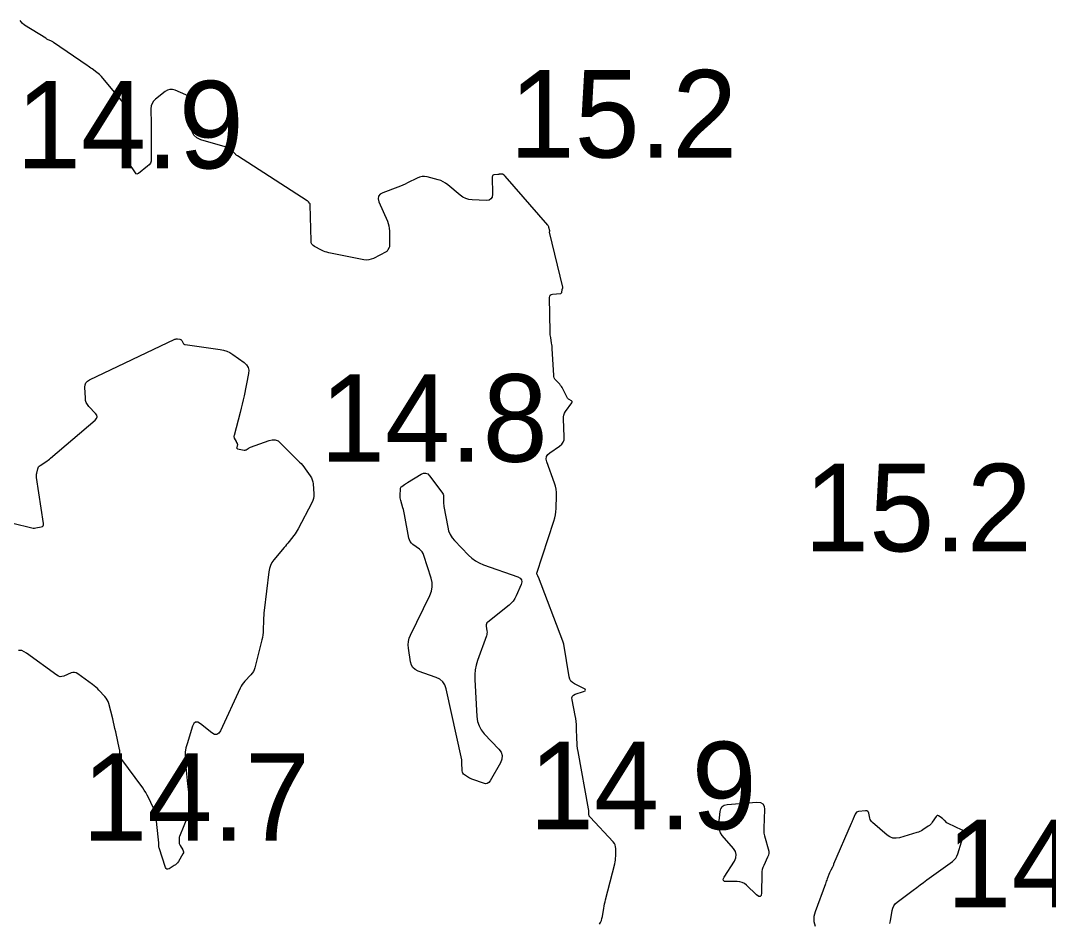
# Model space of a CAD drawing. Extents: x 1023796 to 1112670, y 656573 to 837340.
# Drawn here: x 1101479.9 to 1101538.6, y 690195.6 to 690247.1 of the extents above; entities that cross this region are included whole.
import ezdxf

# ---------------------------------------------------------------- set-up
doc = ezdxf.new("R2010")
doc.units = 0
doc.layers.add('V-CHAN-CONT-15FT', color=7, linetype='Continuous')
doc.layers.add('V-TOPO-SOUN', color=7, linetype='Continuous')

msp = doc.modelspace()

# ---------------------------------------------------------------- linework, layer by layer
at = {"layer": 'V-CHAN-CONT-15FT'}
for points in [[(1101512.947, 690195.512), (1101513.003, 690195.618), (1101513.049, 690195.728), (1101513.084, 690195.842), (1101513.11, 690195.959), (1101513.19, 690196.436), (1101513.212, 690196.554), (1101513.236, 690196.673), (1101513.262, 690196.791), (1101513.29, 690196.908), (1101513.814, 690198.962), (1101513.838, 690199.07), (1101513.856, 690199.178), (1101513.866, 690199.287), (1101513.871, 690199.397), (1101513.875, 690199.837), (1101513.866, 690199.944), (1101513.838, 690200.043), (1101513.792, 690200.135), (1101513.726, 690200.219), (1101512.403, 690201.63), (1101512.378, 690201.661), (1101512.359, 690201.696), (1101512.347, 690201.733), (1101512.342, 690201.773), (1101512.334, 690201.94), (1101512.332, 690201.981), (1101512.328, 690202.022), (1101512.322, 690202.064), (1101512.315, 690202.105), (1101511.721, 690205.388), (1101511.694, 690205.557), (1101511.673, 690205.728), (1101511.66, 690205.898), (1101511.652, 690206.07), (1101511.637, 690206.757), (1101511.63, 690206.929), (1101511.614, 690207.099), (1101511.592, 690207.269), (1101511.561, 690207.438), (1101511.377, 690208.344), (1101511.37, 690208.454), (1101511.399, 690208.542), (1101511.462, 690208.611), (1101511.561, 690208.658), (1101512.028, 690208.806), (1101512.117, 690208.845), (1101512.149, 690208.888), (1101512.124, 690208.936), (1101512.042, 690208.987), (1101511.509, 690209.248), (1101511.396, 690209.319), (1101511.309, 690209.409), (1101511.248, 690209.518), (1101511.212, 690209.646), (1101510.901, 690211.519), (1101510.898, 690211.534), (1101510.895, 690211.548), (1101510.891, 690211.562), (1101510.887, 690211.576), (1101510.87, 690211.631), (1101510.865, 690211.645), (1101510.86, 690211.659), (1101510.855, 690211.672), (1101510.85, 690211.686), (1101509.45, 690215.348), (1101509.443, 690215.366), (1101509.434, 690215.385), (1101509.425, 690215.403), (1101509.416, 690215.421), (1101509.377, 690215.493), (1101509.369, 690215.511), (1101509.366, 690215.529), (1101509.366, 690215.548), (1101509.37, 690215.567), (1101510.335, 690218.549), (1101510.385, 690218.725), (1101510.423, 690218.904), (1101510.448, 690219.085), (1101510.46, 690219.268), (1101510.482, 690220.006), (1101510.479, 690220.189), (1101510.46, 690220.369), (1101510.423, 690220.547), (1101510.37, 690220.722), (1101509.937, 690221.941), (1101509.905, 690222.093), (1101509.922, 690222.229), (1101509.988, 690222.348), (1101510.104, 690222.451), (1101510.666, 690222.831), (1101510.788, 690222.935), (1101510.873, 690223.058), (1101510.921, 690223.2), (1101510.932, 690223.36), (1101510.886, 690224.381), (1101510.89, 690224.496), (1101510.912, 690224.604), (1101510.952, 690224.708), (1101511.011, 690224.806), (1101511.368, 690225.312), (1101511.384, 690225.344), (1101511.386, 690225.372), (1101511.372, 690225.397), (1101511.344, 690225.419), (1101511.202, 690225.501), (1101511.169, 690225.523), (1101511.14, 690225.55), (1101511.115, 690225.58), (1101511.095, 690225.615), (1101510.853, 690226.1), (1101510.815, 690226.172), (1101510.771, 690226.239), (1101510.723, 690226.304), (1101510.67, 690226.364), (1101510.447, 690226.601), (1101510.398, 690226.663), (1101510.361, 690226.731), (1101510.338, 690226.804), (1101510.327, 690226.882), (1101510.244, 690228.387), (1101510.238, 690228.468), (1101510.231, 690228.55), (1101510.221, 690228.631), (1101510.208, 690228.711), (1101510.155, 690229.034), (1101510.143, 690229.115), (1101510.134, 690229.197), (1101510.128, 690229.278), (1101510.125, 690229.36), (1101510.095, 690231.319), (1101510.104, 690231.395), (1101510.135, 690231.452), (1101510.188, 690231.489), (1101510.263, 690231.507), (1101510.713, 690231.548), (1101510.741, 690231.555), (1101510.763, 690231.568), (1101510.778, 690231.589), (1101510.786, 690231.617), (1101510.813, 690231.782), (1101510.815, 690231.794), (1101510.818, 690231.805), (1101510.822, 690231.816), (1101510.827, 690231.827), (1101510.847, 690231.871), (1101510.85, 690231.882), (1101510.853, 690231.893), (1101510.853, 690231.904), (1101510.851, 690231.916), (1101510.093, 690235.062), (1101510.092, 690235.067), (1101510.092, 690235.073), (1101510.092, 690235.079), (1101510.094, 690235.084), (1101510.101, 690235.106), (1101510.102, 690235.111), (1101510.103, 690235.117), (1101510.102, 690235.123), (1101510.102, 690235.128), (1101510.053, 690235.33), (1101510.042, 690235.364), (1101510.028, 690235.397), (1101510.009, 690235.427), (1101509.987, 690235.456), (1101507.549, 690238.253), (1101507.537, 690238.267), (1101507.524, 690238.28), (1101507.511, 690238.293), (1101507.497, 690238.306), (1101507.442, 690238.355), (1101507.427, 690238.366), (1101507.412, 690238.373), (1101507.395, 690238.376), (1101507.377, 690238.376), (1101507.243, 690238.364), (1101507.214, 690238.361), (1101507.186, 690238.358), (1101507.157, 690238.355), (1101507.129, 690238.352), (1101506.908, 690238.326), (1101506.867, 690238.315), (1101506.839, 690238.294), (1101506.822, 690238.263), (1101506.816, 690238.222), (1101506.832, 690237.224), (1101506.812, 690237.065), (1101506.745, 690236.954), (1101506.633, 690236.89), (1101506.474, 690236.873), (1101505.672, 690236.902), (1101505.483, 690236.924), (1101505.306, 690236.975), (1101505.14, 690237.056), (1101504.985, 690237.166), (1101504.275, 690237.765), (1101504.149, 690237.86), (1101504.015, 690237.939), (1101503.873, 690238.002), (1101503.724, 690238.049), (1101503.095, 690238.211), (1101502.949, 690238.236), (1101502.806, 690238.234), (1101502.665, 690238.205), (1101502.528, 690238.149), (1101501.984, 690237.873), (1101501.847, 690237.806), (1101501.709, 690237.743), (1101501.568, 690237.684), (1101501.426, 690237.629), (1101500.566, 690237.311), (1101500.409, 690237.226), (1101500.32, 690237.112), (1101500.299, 690236.969), (1101500.346, 690236.796), (1101500.824, 690235.689), (1101500.875, 690235.554), (1101500.912, 690235.415), (1101500.935, 690235.274), (1101500.944, 690235.13), (1101500.956, 690234.336), (1101500.954, 690234.296), (1101500.948, 690234.258), (1101500.938, 690234.22), (1101500.923, 690234.183), (1101500.856, 690234.039), (1101500.837, 690234.005), (1101500.813, 690233.975), (1101500.784, 690233.95), (1101500.751, 690233.93), (1101500.031, 690233.56), (1101499.898, 690233.504), (1101499.761, 690233.473), (1101499.621, 690233.465), (1101499.477, 690233.482), (1101497.484, 690233.879), (1101497.376, 690233.904), (1101497.27, 690233.937), (1101497.167, 690233.977), (1101497.066, 690234.025), (1101496.669, 690234.23), (1101496.581, 690234.289), (1101496.518, 690234.363), (1101496.48, 690234.452), (1101496.465, 690234.556), (1101496.42, 690236.623), (1101496.417, 690236.647), (1101496.411, 690236.67), (1101496.4, 690236.691), (1101496.386, 690236.711), (1101496.32, 690236.787), (1101496.303, 690236.805), (1101496.285, 690236.822), (1101496.266, 690236.837), (1101496.246, 690236.852), (1101492.258, 690239.417), (1101492.229, 690239.437), (1101492.201, 690239.458), (1101492.174, 690239.482), (1101492.149, 690239.506), (1101492.049, 690239.608), (1101492.024, 690239.634), (1101491.999, 690239.659), (1101491.973, 690239.684), (1101491.947, 690239.708), (1101491.826, 690239.821), (1101491.796, 690239.845), (1101491.764, 690239.866), (1101491.73, 690239.883), (1101491.693, 690239.896), (1101490.178, 690240.339), (1101489.946, 690240.441), (1101489.778, 690240.593), (1101489.676, 690240.795), (1101489.639, 690241.046), (1101489.617, 690242.449), (1101489.596, 690242.602), (1101489.537, 690242.729), (1101489.441, 690242.832), (1101489.307, 690242.908), (1101488.697, 690243.165), (1101488.547, 690243.209), (1101488.403, 690243.211), (1101488.264, 690243.171), (1101488.131, 690243.09), (1101487.582, 690242.66), (1101487.464, 690242.546), (1101487.38, 690242.416), (1101487.331, 690242.269), (1101487.317, 690242.106), (1101487.331, 690241.224), (1101487.334, 690241.02), (1101487.336, 690240.816), (1101487.337, 690240.612), (1101487.337, 690240.407), (1101487.337, 690239.246), (1101487.324, 690239.12), (1101487.285, 690239.007), (1101487.22, 690238.907), (1101487.129, 690238.819), (1101486.606, 690238.412), (1101486.556, 690238.384), (1101486.511, 690238.379), (1101486.469, 690238.398), (1101486.431, 690238.441), (1101486.244, 690238.726), (1101486.23, 690238.746), (1101486.217, 690238.767), (1101486.203, 690238.787), (1101486.189, 690238.807), (1101486.134, 690238.886), (1101486.122, 690238.907), (1101486.113, 690238.928), (1101486.108, 690238.951), (1101486.106, 690238.975), (1101486.106, 690241.717), (1101486.104, 690241.766), (1101486.098, 690241.814), (1101486.087, 690241.861), (1101486.073, 690241.907), (1101486.006, 690242.091), (1101485.988, 690242.136), (1101485.966, 690242.179), (1101485.94, 690242.22), (1101485.91, 690242.258), (1101484.49, 690243.946), (1101484.432, 690244.01), (1101484.371, 690244.071), (1101484.305, 690244.128), (1101484.236, 690244.18), (1101483.952, 690244.383), (1101483.881, 690244.434), (1101483.81, 690244.484), (1101483.739, 690244.534), (1101483.667, 690244.583), (1101481.751, 690245.9), (1101481.716, 690245.923), (1101481.68, 690245.944), (1101481.644, 690245.964), (1101481.606, 690245.982), (1101481.455, 690246.052), (1101481.417, 690246.07), (1101481.38, 690246.09), (1101481.344, 690246.11), (1101481.308, 690246.132), (1101480.101, 690246.89), (1101479.953, 690247.007), (1101479.846, 690247.147)], [(1101479.503, 690218.413), (1101480.441, 690218.173), (1101480.517, 690218.158), (1101480.593, 690218.152), (1101480.669, 690218.153), (1101480.745, 690218.164), (1101481.051, 690218.222), (1101481.117, 690218.244), (1101481.16, 690218.282), (1101481.182, 690218.336), (1101481.181, 690218.405), (1101480.784, 690221.03), (1101480.777, 690221.094), (1101480.777, 690221.157), (1101480.782, 690221.221), (1101480.794, 690221.284), (1101480.853, 690221.537), (1101480.872, 690221.597), (1101480.902, 690221.649), (1101480.942, 690221.695), (1101480.992, 690221.733), (1101481.315, 690221.938), (1101481.386, 690221.985), (1101481.455, 690222.035), (1101481.523, 690222.087), (1101481.589, 690222.141), (1101484.134, 690224.31), (1101484.215, 690224.402), (1101484.245, 690224.496), (1101484.225, 690224.593), (1101484.154, 690224.692), (1101483.772, 690225.095), (1101483.688, 690225.201), (1101483.626, 690225.316), (1101483.587, 690225.44), (1101483.571, 690225.574), (1101483.547, 690226.192), (1101483.559, 690226.33), (1101483.606, 690226.447), (1101483.688, 690226.543), (1101483.806, 690226.618), (1101488.69, 690228.933), (1101488.723, 690228.946), (1101488.757, 690228.954), (1101488.792, 690228.957), (1101488.827, 690228.955), (1101488.972, 690228.937), (1101489.006, 690228.929), (1101489.035, 690228.914), (1101489.059, 690228.892), (1101489.078, 690228.863), (1101489.159, 690228.713), (1101489.181, 690228.681), (1101489.208, 690228.657), (1101489.24, 690228.64), (1101489.277, 690228.63)], [(1101489.277, 690228.63), (1101491.28, 690228.353), (1101491.473, 690228.315), (1101491.657, 690228.254), (1101491.832, 690228.172), (1101491.998, 690228.067), (1101492.645, 690227.604), (1101492.782, 690227.479), (1101492.868, 690227.333), (1101492.904, 690227.168), (1101492.891, 690226.983), (1101492.635, 690225.706), (1101492.586, 690225.468), (1101492.533, 690225.232), (1101492.476, 690224.996), (1101492.416, 690224.761), (1101492.064, 690223.432), (1101492.057, 690223.393), (1101492.058, 690223.355), (1101492.066, 690223.317), (1101492.082, 690223.281), (1101492.182, 690223.095), (1101492.19, 690223.081), (1101492.198, 690223.066), (1101492.206, 690223.052), (1101492.214, 690223.037), (1101492.247, 690222.979), (1101492.253, 690222.964), (1101492.257, 690222.949), (1101492.258, 690222.934), (1101492.255, 690222.918), (1101492.218, 690222.76), (1101492.215, 690222.732), (1101492.223, 690222.709), (1101492.24, 690222.693), (1101492.267, 690222.683), (1101492.641, 690222.603), (1101492.674, 690222.599), (1101492.706, 690222.602), (1101492.737, 690222.611), (1101492.766, 690222.626), (1101492.88, 690222.702), (1101492.909, 690222.72), (1101492.939, 690222.736), (1101492.97, 690222.751), (1101493.002, 690222.764), (1101494.067, 690223.155), (1101494.249, 690223.197), (1101494.42, 690223.187), (1101494.579, 690223.125), (1101494.726, 690223.009), (1101495.808, 690221.924), (1101495.895, 690221.833), (1101495.978, 690221.739), (1101496.056, 690221.641), (1101496.13, 690221.54), (1101496.419, 690221.129), (1101496.484, 690221.024), (1101496.532, 690220.913), (1101496.564, 690220.796), (1101496.58, 690220.673), (1101496.615, 690220.106), (1101496.615, 690219.972), (1101496.597, 690219.841), (1101496.56, 690219.715), (1101496.506, 690219.592), (1101495.735, 690218.109), (1101495.68, 690218.011), (1101495.622, 690217.915), (1101495.558, 690217.823), (1101495.491, 690217.733), (1101495.21, 690217.38), (1101495.14, 690217.292), (1101495.069, 690217.205), (1101494.998, 690217.118), (1101494.926, 690217.031), (1101494.339, 690216.325), (1101494.23, 690216.173), (1101494.145, 690216.01), (1101494.086, 690215.837), (1101494.051, 690215.653), (1101493.788, 690213.438), (1101493.773, 690213.299), (1101493.762, 690213.16), (1101493.753, 690213.02), (1101493.748, 690212.88), (1101493.735, 690212.32), (1101493.728, 690212.18), (1101493.713, 690212.042), (1101493.69, 690211.904), (1101493.66, 690211.768), (1101493.256, 690210.171), (1101493.219, 690210.057), (1101493.169, 690209.949), (1101493.104, 690209.85), (1101493.026, 690209.758), (1101492.686, 690209.405), (1101492.605, 690209.314), (1101492.533, 690209.217), (1101492.469, 690209.114), (1101492.414, 690209.006), (1101491.299, 690206.571), (1101491.203, 690206.421), (1101491.088, 690206.351), (1101490.953, 690206.361), (1101490.8, 690206.451), (1101490.147, 690206.968), (1101489.997, 690207.057), (1101489.871, 690207.063), (1101489.771, 690206.987), (1101489.696, 690206.83), (1101489.379, 690205.824), (1101489.317, 690205.589), (1101489.28, 690205.351), (1101489.266, 690205.111), (1101489.277, 690204.868), (1101489.384, 690203.717), (1101489.4, 690203.551), (1101489.418, 690203.384), (1101489.436, 690203.218), (1101489.455, 690203.052), (1101489.535, 690202.388), (1101489.545, 690202.223), (1101489.533, 690202.062), (1101489.501, 690201.903), (1101489.449, 690201.746), (1101488.952, 690200.531), (1101488.938, 690200.489), (1101488.928, 690200.446), (1101488.923, 690200.402), (1101488.923, 690200.358), (1101488.932, 690200.178), (1101488.937, 690200.134), (1101488.948, 690200.092), (1101488.964, 690200.051), (1101488.985, 690200.012), (1101489.141, 690199.763), (1101489.167, 690199.708), (1101489.176, 690199.654), (1101489.169, 690199.599), (1101489.145, 690199.543), (1101488.891, 690199.103), (1101488.843, 690199.031), (1101488.787, 690198.967), (1101488.724, 690198.91), (1101488.652, 690198.861), (1101488.351, 690198.681), (1101488.281, 690198.652), (1101488.224, 690198.656), (1101488.179, 690198.691), (1101488.146, 690198.759), (1101487.784, 690199.887), (1101487.774, 690199.923), (1101487.766, 690199.96), (1101487.762, 690199.997), (1101487.76, 690200.035), (1101487.76, 690200.187), (1101487.76, 690200.225), (1101487.758, 690200.263), (1101487.756, 690200.301), (1101487.753, 690200.339), (1101487.625, 690201.571), (1101487.601, 690201.728), (1101487.565, 690201.881), (1101487.516, 690202.031), (1101487.453, 690202.176), (1101487.176, 690202.752), (1101487.103, 690202.894), (1101487.025, 690203.033), (1101486.94, 690203.167), (1101486.848, 690203.298), (1101485.599, 690205.007), (1101485.577, 690205.042), (1101485.562, 690205.079), (1101485.552, 690205.119), (1101485.549, 690205.16), (1101485.549, 690205.328), (1101485.548, 690205.37), (1101485.545, 690205.412), (1101485.539, 690205.453), (1101485.531, 690205.495), (1101485.306, 690206.513), (1101485.264, 690206.696), (1101485.222, 690206.879), (1101485.177, 690207.062), (1101485.132, 690207.244), (1101484.911, 690208.117), (1101484.874, 690208.232), (1101484.824, 690208.339), (1101484.76, 690208.439), (1101484.683, 690208.532), (1101484.346, 690208.887), (1101484.261, 690208.974), (1101484.171, 690209.057), (1101484.078, 690209.136), (1101483.981, 690209.21), (1101483.149, 690209.824), (1101483.055, 690209.878), (1101482.958, 690209.904), (1101482.858, 690209.901), (1101482.754, 690209.87), (1101482.333, 690209.69), (1101482.23, 690209.659), (1101482.13, 690209.656), (1101482.032, 690209.682), (1101481.938, 690209.735), (1101480.217, 690210.996), (1101479.939, 690211.151), (1101479.744, 690211.149)], [(1101529.538, 690195.551), (1101529.564, 690195.699), (1101529.663, 690196.293), (1101529.7, 690196.434), (1101529.761, 690196.561), (1101529.845, 690196.674), (1101529.953, 690196.772), (1101530.872, 690197.467), (1101531.066, 690197.613), (1101531.26, 690197.758), (1101531.455, 690197.902), (1101531.651, 690198.045), (1101533.105, 690199.104), (1101533.21, 690199.193), (1101533.297, 690199.295), (1101533.366, 690199.41), (1101533.417, 690199.538), (1101533.632, 690200.224), (1101533.651, 690200.284), (1101533.667, 690200.345), (1101533.683, 690200.406), (1101533.697, 690200.467), (1101533.75, 690200.713), (1101533.754, 690200.77), (1101533.741, 690200.818), (1101533.711, 690200.858), (1101533.663, 690200.889), (1101532.856, 690201.271), (1101532.833, 690201.283), (1101532.812, 690201.297), (1101532.791, 690201.313), (1101532.772, 690201.33), (1101532.689, 690201.415), (1101532.675, 690201.428), (1101532.661, 690201.441), (1101532.648, 690201.455), (1101532.634, 690201.468), (1101532.578, 690201.519), (1101532.564, 690201.532), (1101532.549, 690201.544), (1101532.534, 690201.555), (1101532.518, 690201.566), (1101532.311, 690201.701), (1101532.273, 690201.719), (1101532.238, 690201.72), (1101532.207, 690201.705), (1101532.179, 690201.674), (1101531.958, 690201.34), (1101531.91, 690201.274), (1101531.856, 690201.214), (1101531.796, 690201.16), (1101531.729, 690201.112), (1101531.409, 690200.903), (1101531.331, 690200.856), (1101531.25, 690200.815), (1101531.167, 690200.78), (1101531.08, 690200.752), (1101530.075, 690200.458), (1101529.884, 690200.424), (1101529.703, 690200.438), (1101529.532, 690200.5), (1101529.371, 690200.61), (1101528.538, 690201.323), (1101528.487, 690201.375), (1101528.445, 690201.432), (1101528.414, 690201.496), (1101528.393, 690201.565), (1101528.329, 690201.856), (1101528.306, 690201.919), (1101528.268, 690201.962), (1101528.216, 690201.985), (1101528.149, 690201.988), (1101527.746, 690201.953), (1101527.68, 690201.939), (1101527.625, 690201.91), (1101527.581, 690201.866), (1101527.548, 690201.807), (1101527.438, 690201.542), (1101527.41, 690201.476), (1101527.382, 690201.41), (1101527.354, 690201.344), (1101527.326, 690201.278), (1101526.322, 690198.94), (1101526.303, 690198.898), (1101526.285, 690198.856), (1101526.265, 690198.815), (1101526.246, 690198.774), (1101526.166, 690198.609), (1101526.146, 690198.568), (1101526.127, 690198.526), (1101526.109, 690198.485), (1101526.092, 690198.442), (1101525.956, 690198.106), (1101525.928, 690198.035), (1101525.901, 690197.965), (1101525.874, 690197.894), (1101525.848, 690197.823), (1101525.264, 690196.231), (1101525.193, 690195.947), (1101525.194, 690195.672), (1101525.265, 690195.407)]]:
    msp.add_lwpolyline(points, dxfattribs=at)
for points in [[(1101505.851, 690216.28), (1101506.076, 690216.154), (1101506.317, 690216.054), (1101508.278, 690215.366), (1101508.414, 690215.295), (1101508.492, 690215.198), (1101508.511, 690215.075), (1101508.471, 690214.926), (1101508.192, 690214.279), (1101508.114, 690214.124), (1101508.019, 690213.982), (1101507.906, 690213.853), (1101507.777, 690213.737), (1101506.56, 690212.775), (1101506.513, 690212.728), (1101506.483, 690212.674), (1101506.469, 690212.614), (1101506.471, 690212.548), (1101506.513, 690212.269), (1101506.519, 690212.2), (1101506.517, 690212.132), (1101506.506, 690212.064), (1101506.487, 690211.997), (1101505.978, 690210.573), (1101505.898, 690210.312), (1101505.846, 690210.046), (1101505.821, 690209.777), (1101505.822, 690209.504), (1101505.94, 690207.378), (1101505.978, 690207.105), (1101506.061, 690206.851), (1101506.188, 690206.616), (1101506.36, 690206.401), (1101507.192, 690205.518), (1101507.323, 690205.337), (1101507.382, 690205.148), (1101507.369, 690204.95), (1101507.284, 690204.743), (1101506.693, 690203.706), (1101506.62, 690203.612), (1101506.534, 690203.557), (1101506.432, 690203.542), (1101506.316, 690203.565), (1101505.707, 690203.779), (1101505.642, 690203.804), (1101505.579, 690203.833), (1101505.517, 690203.866), (1101505.458, 690203.902), (1101505.224, 690204.055), (1101505.172, 690204.097), (1101505.134, 690204.148), (1101505.11, 690204.206), (1101505.1, 690204.272), (1101505.078, 690204.761), (1101505.078, 690204.773), (1101505.077, 690204.786), (1101505.077, 690204.798), (1101505.077, 690204.81), (1101505.077, 690204.86), (1101505.077, 690204.872), (1101505.076, 690204.884), (1101505.074, 690204.897), (1101505.072, 690204.909), (1101504.19, 690208.962), (1101504.115, 690209.185), (1101503.994, 690209.368), (1101503.827, 690209.512), (1101503.616, 690209.615), (1101502.582, 690209.982), (1101502.415, 690210.064), (1101502.288, 690210.178), (1101502.2, 690210.325), (1101502.151, 690210.504), (1101502.033, 690211.284), (1101502.018, 690211.477), (1101502.032, 690211.665), (1101502.075, 690211.849), (1101502.147, 690212.028), (1101503.253, 690214.295), (1101503.345, 690214.536), (1101503.388, 690214.782), (1101503.381, 690215.031), (1101503.324, 690215.283), (1101502.907, 690216.591), (1101502.865, 690216.695), (1101502.808, 690216.789), (1101502.737, 690216.873), (1101502.652, 690216.946), (1101502.281, 690217.217), (1101502.198, 690217.291), (1101502.132, 690217.376), (1101502.084, 690217.472), (1101502.055, 690217.579), (1101501.809, 690218.932), (1101501.79, 690219.028), (1101501.769, 690219.123), (1101501.745, 690219.217), (1101501.718, 690219.311), (1101501.593, 690219.726), (1101501.574, 690219.799), (1101501.561, 690219.873), (1101501.555, 690219.947), (1101501.554, 690220.022), (1101501.567, 690220.378), (1101501.573, 690220.424), (1101501.589, 690220.465), (1101501.615, 690220.501), (1101501.651, 690220.531), (1101501.813, 690220.641), (1101501.854, 690220.668), (1101501.895, 690220.695), (1101501.936, 690220.722), (1101501.977, 690220.748), (1101502.747, 690221.225), (1101502.884, 690221.286), (1101503.011, 690221.291), (1101503.128, 690221.241), (1101503.235, 690221.136), (1101503.943, 690220.209), (1101503.981, 690220.151), (1101504.008, 690220.089), (1101504.025, 690220.023), (1101504.03, 690219.953), (1101504.03, 690219.668), (1101504.032, 690219.597), (1101504.036, 690219.527), (1101504.044, 690219.456), (1101504.055, 690219.386), (1101504.271, 690218.198), (1101504.326, 690217.984), (1101504.41, 690217.785), (1101504.522, 690217.6), (1101504.664, 690217.43), (1101505.451, 690216.61), (1101505.643, 690216.432)], [(1101519.948, 690202.235), (1101520.068, 690202.313), (1101520.23, 690202.348), (1101521.941, 690202.486), (1101522.137, 690202.473), (1101522.275, 690202.4), (1101522.354, 690202.265), (1101522.373, 690202.069), (1101522.327, 690201.006), (1101522.327, 690200.858), (1101522.339, 690200.712), (1101522.363, 690200.567), (1101522.4, 690200.423), (1101522.586, 690199.813), (1101522.611, 690199.691), (1101522.613, 690199.572), (1101522.592, 690199.454), (1101522.548, 690199.338), (1101522.324, 690198.878), (1101522.275, 690198.761), (1101522.239, 690198.642), (1101522.217, 690198.518), (1101522.209, 690198.392), (1101522.196, 690197.306), (1101522.177, 690197.159), (1101522.125, 690197.091), (1101522.04, 690197.102), (1101521.922, 690197.19), (1101521.334, 690197.75), (1101521.22, 690197.841), (1101521.095, 690197.906), (1101520.959, 690197.944), (1101520.813, 690197.955), (1101520.208, 690197.949), (1101520.086, 690197.963), (1101520.022, 690198.01), (1101520.016, 690198.09), (1101520.067, 690198.201), (1101520.651, 690199.124), (1101520.738, 690199.311), (1101520.758, 690199.493), (1101520.711, 690199.671), (1101520.599, 690199.844), (1101519.96, 690200.588), (1101519.858, 690200.732), (1101519.791, 690200.887), (1101519.758, 690201.053), (1101519.758, 690201.229), (1101519.83, 690201.956), (1101519.869, 690202.116)]]:
    msp.add_lwpolyline(points, close=True, dxfattribs=at)

# ---------------------------------------------------------------- texts
at = {"layer": 'V-TOPO-SOUN'}
for s, p in [('15.2 ', (1101507.802, 690239.32)), ('14.9 ', (1101479.612, 690238.7)), ('14.8 ', (1101496.972, 690221.94)), ('15.2 ', (1101524.632, 690216.82)), ('14.9 ', (1101508.912, 690200.94)), ('14.7 ', (1101483.392, 690200.28)), ('14.9 ', (1101532.762, 690196.48))]:
    msp.add_text(s, height=5, dxfattribs=at).set_placement(p)

doc.saveas('drawing.dxf')
